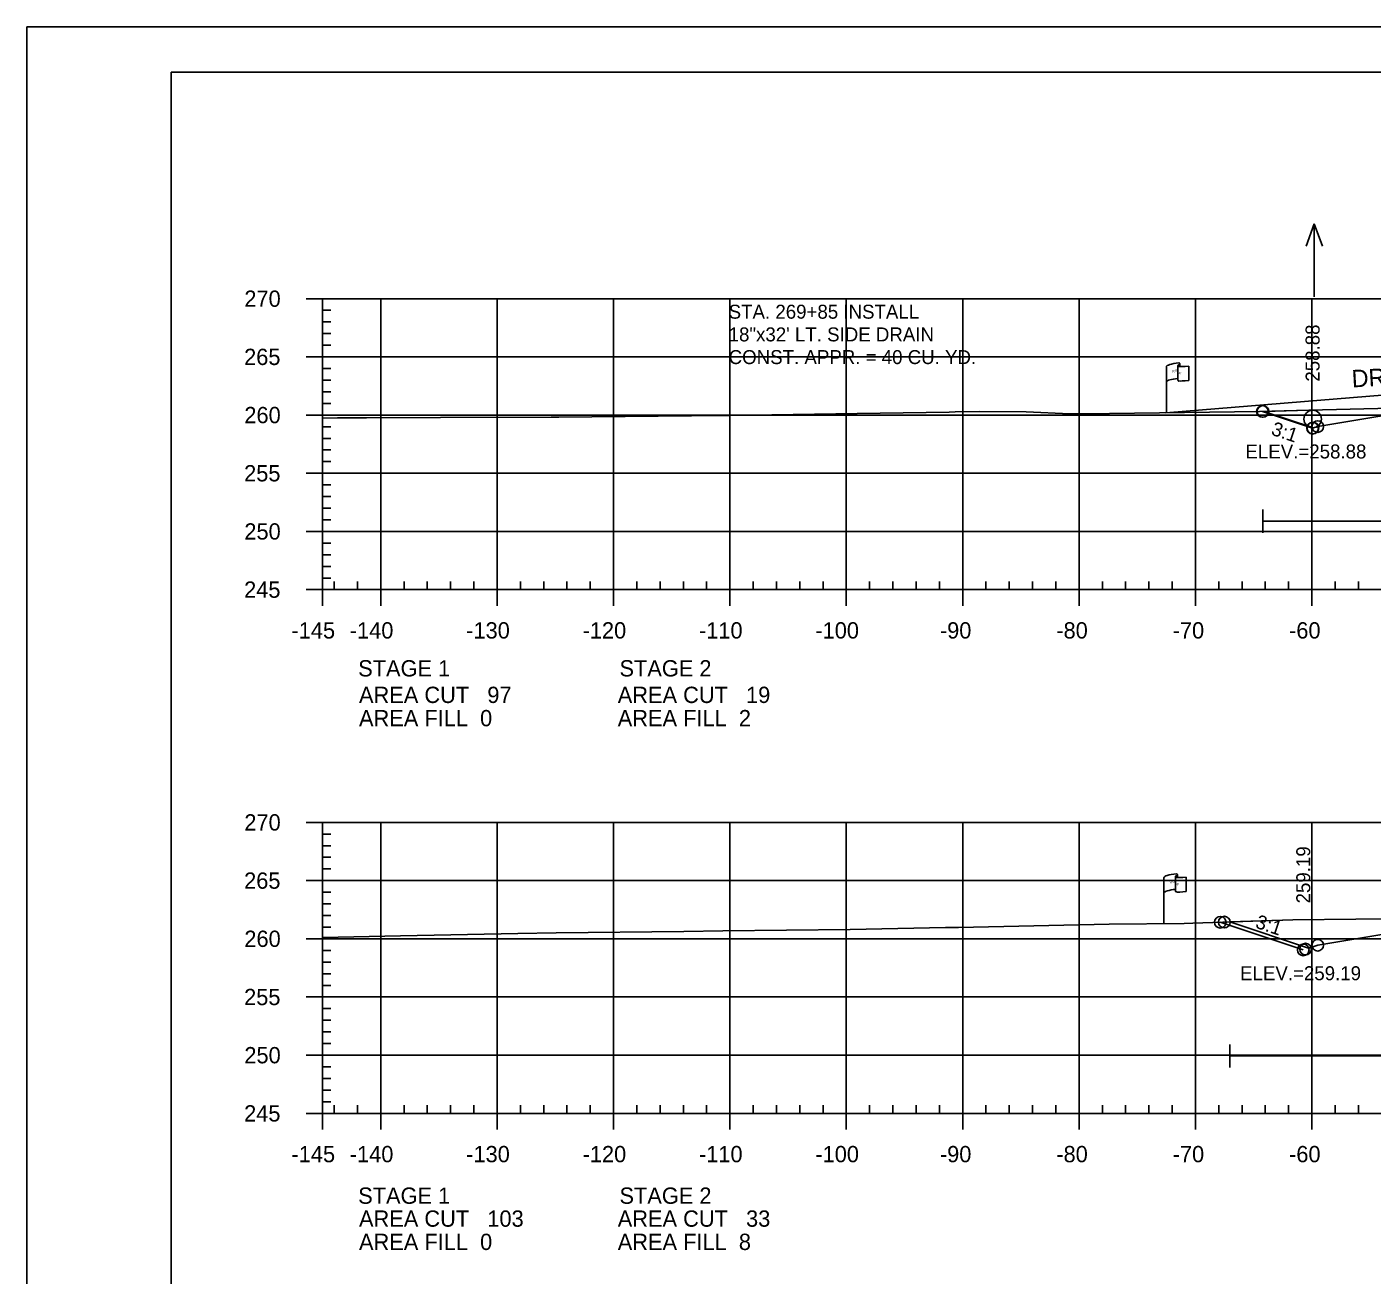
# Model space of a CAD drawing. Extents: x 1365647 to 1367999, y 387113 to 400173.
# Drawn here: x 1365723.7 to 1365839.3, y 394945.7 to 395052.9 of the extents above; entities that cross this region are included whole.
import ezdxf

# ---------------------------------------------------------------- set-up
doc = ezdxf.new("R2010")
doc.units = 0
for name, color, linetype in [('E_Existing ROW', 7, 'Continuous'), ('R_Axis', 7, 'Continuous'), ('R_Axis Annot', 7, 'Continuous'), ('R_Border', 7, 'Continuous'), ('R_Border Notes', 7, 'Continuous'), ('R_Contours', 7, 'Continuous'), ('R_Draft', 7, 'Continuous'), ('R_Drive', 7, 'Continuous'), ('R_Exist Surface', 7, 'Continuous'), ('R_Fin Surface', 7, 'Continuous'), ('R_Fin Surface Annot', 7, 'Continuous'), ('R_Grid', 7, 'Continuous'), ('R_No Plot', 7, 'Continuous'), ('R_Proposed Const Limits', 7, 'Continuous'), ('R_Water', 7, 'Continuous'), ('R_Water Annot', 7, 'Continuous')]:
    doc.layers.add(name, color=color, linetype=linetype)

msp = doc.modelspace()

# ---------------------------------------------------------------- linework, layer by layer
at = {"layer": 'E_Existing ROW'}
for p, q in [((1365821.59, 395019.75), (1365821.59, 395023.7)), ((1365822.58, 395023.79), (1365822.58, 395023.78)), ((1365822.58, 395023.78), (1365822.58, 395022.55)), ((1365822.75, 395023.95), (1365822.75, 395023.71)), ((1365823.52, 395023.75), (1365823.52, 395022.51)), ((1365821.37, 394975.84), (1365821.37, 394979.79)), ((1365822.37, 394979.89), (1365822.37, 394979.88)), ((1365822.37, 394979.88), (1365822.37, 394978.65)), ((1365822.54, 394980.05), (1365822.54, 394979.8)), ((1365823.3, 394979.85), (1365823.3, 394978.61))]:
    msp.add_line(p, q, dxfattribs=at)
for centre, radius, start, end in [((1365822.66, 395023.79), 0.078, 88.6458, 274.2828), ((1365822.67, 395023.95), 0.0783, 263.0712, 93.9564), ((1365822.66, 395022.55), 0.0783, 180, 273.9564), ((1365822.45, 394979.89), 0.078, 88.6458, 274.2828), ((1365822.46, 394980.05), 0.0783, 263.0712, 93.9564), ((1365822.45, 394978.65), 0.0783, 180, 273.9564)]:
    msp.add_arc(centre, radius, start, end, dxfattribs=at)
for centre, major_axis, ratio, start_param, end_param in [((1365823.17, 395023.74), (-1.58, -0.04), 0.19887, 5.030368, 6.283185), ((1365823.88, 395023.86), (-1.23, -0.13), 0.052933, 0.159456, 1.268315), ((1365823.16, 395022.42), (-1.58, -0.04), 0.19887, 5.083035, 6.194897), ((1365823.88, 395022.62), (-1.23, -0.13), 0.052933, 0.159456, 1.268315), ((1365822.95, 394979.84), (-1.58, -0.04), 0.19887, 5.030368, 6.283185), ((1365823.66, 394979.95), (-1.23, -0.13), 0.052933, 0.159456, 1.268315), ((1365822.95, 394978.52), (-1.58, -0.04), 0.19887, 5.083035, 6.194897), ((1365823.66, 394978.71), (-1.23, -0.13), 0.052933, 0.159456, 1.268315)]:
    msp.add_ellipse(centre, major_axis=major_axis, ratio=ratio, start_param=start_param, end_param=end_param, dxfattribs=at)
at = {"layer": 'R_Axis'}
for p, q in [((1365747.69, 395029.55), (1365749.09, 395029.55)), ((1365749.09, 395004.55), (1365749.09, 395029.55)), ((1365749.09, 395028.55), (1365749.79, 395028.55)), ((1365749.09, 395027.55), (1365749.79, 395027.55)), ((1365749.09, 395026.55), (1365749.79, 395026.55)), ((1365749.09, 395025.55), (1365749.79, 395025.55)), ((1365747.69, 395024.55), (1365749.09, 395024.55)), ((1365749.09, 395023.55), (1365749.79, 395023.55)), ((1365749.09, 395022.55), (1365749.79, 395022.55)), ((1365749.09, 395021.55), (1365749.79, 395021.55)), ((1365749.09, 395020.55), (1365749.79, 395020.55)), ((1365747.69, 395019.55), (1365749.09, 395019.55)), ((1365749.09, 395018.55), (1365749.79, 395018.55)), ((1365749.09, 395017.55), (1365749.79, 395017.55)), ((1365749.09, 395016.55), (1365749.79, 395016.55)), ((1365749.09, 395015.55), (1365749.79, 395015.55)), ((1365747.69, 395014.55), (1365749.09, 395014.55)), ((1365749.09, 395013.55), (1365749.79, 395013.55)), ((1365749.09, 395012.55), (1365749.79, 395012.55)), ((1365749.09, 395011.55), (1365749.79, 395011.55)), ((1365749.09, 395010.55), (1365749.79, 395010.55)), ((1365747.69, 395009.55), (1365749.09, 395009.55)), ((1365749.09, 395008.55), (1365749.79, 395008.55)), ((1365749.09, 395007.55), (1365749.79, 395007.55)), ((1365749.09, 395006.55), (1365749.79, 395006.55)), ((1365749.09, 395005.55), (1365749.79, 395005.55)), ((1365749.09, 395004.55), (1365749.09, 395005.25)), ((1365750.09, 395004.55), (1365750.09, 395005.25)), ((1365752.09, 395004.55), (1365752.09, 395005.25)), ((1365756.09, 395004.55), (1365756.09, 395005.25)), ((1365758.09, 395004.55), (1365758.09, 395005.25)), ((1365760.09, 395004.55), (1365760.09, 395005.25)), ((1365762.09, 395004.55), (1365762.09, 395005.25)), ((1365766.09, 395004.55), (1365766.09, 395005.25)), ((1365768.09, 395004.55), (1365768.09, 395005.25)), ((1365770.09, 395004.55), (1365770.09, 395005.25)), ((1365772.09, 395004.55), (1365772.09, 395005.25)), ((1365776.09, 395004.55), (1365776.09, 395005.25)), ((1365778.09, 395004.55), (1365778.09, 395005.25)), ((1365780.09, 395004.55), (1365780.09, 395005.25)), ((1365782.09, 395004.55), (1365782.09, 395005.25)), ((1365786.09, 395004.55), (1365786.09, 395005.25)), ((1365788.09, 395004.55), (1365788.09, 395005.25)), ((1365790.09, 395004.55), (1365790.09, 395005.25)), ((1365792.09, 395004.55), (1365792.09, 395005.25)), ((1365796.09, 395004.55), (1365796.09, 395005.25)), ((1365798.09, 395004.55), (1365798.09, 395005.25)), ((1365800.09, 395004.55), (1365800.09, 395005.25)), ((1365802.09, 395004.55), (1365802.09, 395005.25)), ((1365806.09, 395004.55), (1365806.09, 395005.25)), ((1365808.09, 395004.55), (1365808.09, 395005.25)), ((1365810.09, 395004.55), (1365810.09, 395005.25)), ((1365812.09, 395004.55), (1365812.09, 395005.25)), ((1365816.09, 395004.55), (1365816.09, 395005.25)), ((1365818.09, 395004.55), (1365818.09, 395005.25)), ((1365820.09, 395004.55), (1365820.09, 395005.25)), ((1365822.09, 395004.55), (1365822.09, 395005.25)), ((1365826.09, 395004.55), (1365826.09, 395005.25)), ((1365828.09, 395004.55), (1365828.09, 395005.25)), ((1365830.09, 395004.55), (1365830.09, 395005.25)), ((1365832.09, 395004.55), (1365832.09, 395005.25)), ((1365836.09, 395004.55), (1365836.09, 395005.25)), ((1365838.09, 395004.55), (1365838.09, 395005.25)), ((1365747.69, 395004.55), (1365749.09, 395004.55)), ((1365749.09, 395004.55), (1366039.09, 395004.55)), ((1365749.09, 395003.15), (1365749.09, 395004.55)), ((1365754.09, 395003.15), (1365754.09, 395004.55)), ((1365764.09, 395003.15), (1365764.09, 395004.55)), ((1365774.09, 395003.15), (1365774.09, 395004.55)), ((1365784.09, 395003.15), (1365784.09, 395004.55)), ((1365794.09, 395003.15), (1365794.09, 395004.55)), ((1365804.09, 395003.15), (1365804.09, 395004.55)), ((1365814.09, 395003.15), (1365814.09, 395004.55)), ((1365824.09, 395003.15), (1365824.09, 395004.55)), ((1365834.09, 395003.15), (1365834.09, 395004.55)), ((1365747.69, 394984.55), (1365749.09, 394984.55)), ((1365749.09, 394959.55), (1365749.09, 394984.55)), ((1365749.09, 394983.55), (1365749.79, 394983.55)), ((1365749.09, 394982.55), (1365749.79, 394982.55)), ((1365749.09, 394981.55), (1365749.79, 394981.55)), ((1365749.09, 394980.55), (1365749.79, 394980.55)), ((1365747.69, 394979.55), (1365749.09, 394979.55)), ((1365749.09, 394978.55), (1365749.79, 394978.55)), ((1365749.09, 394977.55), (1365749.79, 394977.55)), ((1365749.09, 394976.55), (1365749.79, 394976.55)), ((1365749.09, 394975.55), (1365749.79, 394975.55)), ((1365747.69, 394974.55), (1365749.09, 394974.55)), ((1365749.09, 394973.55), (1365749.79, 394973.55)), ((1365749.09, 394972.55), (1365749.79, 394972.55)), ((1365749.09, 394971.55), (1365749.79, 394971.55)), ((1365749.09, 394970.55), (1365749.79, 394970.55)), ((1365747.69, 394969.55), (1365749.09, 394969.55)), ((1365749.09, 394968.55), (1365749.79, 394968.55)), ((1365749.09, 394967.55), (1365749.79, 394967.55)), ((1365749.09, 394966.55), (1365749.79, 394966.55)), ((1365749.09, 394965.55), (1365749.79, 394965.55)), ((1365747.69, 394964.55), (1365749.09, 394964.55)), ((1365749.09, 394963.55), (1365749.79, 394963.55)), ((1365749.09, 394962.55), (1365749.79, 394962.55)), ((1365749.09, 394961.55), (1365749.79, 394961.55)), ((1365749.09, 394960.55), (1365749.79, 394960.55)), ((1365749.09, 394959.55), (1365749.09, 394960.25)), ((1365750.09, 394959.55), (1365750.09, 394960.25)), ((1365752.09, 394959.55), (1365752.09, 394960.25)), ((1365756.09, 394959.55), (1365756.09, 394960.25)), ((1365758.09, 394959.55), (1365758.09, 394960.25)), ((1365760.09, 394959.55), (1365760.09, 394960.25)), ((1365762.09, 394959.55), (1365762.09, 394960.25)), ((1365766.09, 394959.55), (1365766.09, 394960.25)), ((1365768.09, 394959.55), (1365768.09, 394960.25)), ((1365770.09, 394959.55), (1365770.09, 394960.25)), ((1365772.09, 394959.55), (1365772.09, 394960.25)), ((1365776.09, 394959.55), (1365776.09, 394960.25)), ((1365778.09, 394959.55), (1365778.09, 394960.25)), ((1365780.09, 394959.55), (1365780.09, 394960.25)), ((1365782.09, 394959.55), (1365782.09, 394960.25)), ((1365786.09, 394959.55), (1365786.09, 394960.25)), ((1365788.09, 394959.55), (1365788.09, 394960.25)), ((1365790.09, 394959.55), (1365790.09, 394960.25)), ((1365792.09, 394959.55), (1365792.09, 394960.25)), ((1365796.09, 394959.55), (1365796.09, 394960.25)), ((1365798.09, 394959.55), (1365798.09, 394960.25)), ((1365800.09, 394959.55), (1365800.09, 394960.25)), ((1365802.09, 394959.55), (1365802.09, 394960.25)), ((1365806.09, 394959.55), (1365806.09, 394960.25)), ((1365808.09, 394959.55), (1365808.09, 394960.25)), ((1365810.09, 394959.55), (1365810.09, 394960.25)), ((1365812.09, 394959.55), (1365812.09, 394960.25)), ((1365816.09, 394959.55), (1365816.09, 394960.25)), ((1365818.09, 394959.55), (1365818.09, 394960.25)), ((1365820.09, 394959.55), (1365820.09, 394960.25)), ((1365822.09, 394959.55), (1365822.09, 394960.25)), ((1365826.09, 394959.55), (1365826.09, 394960.25)), ((1365828.09, 394959.55), (1365828.09, 394960.25)), ((1365830.09, 394959.55), (1365830.09, 394960.25)), ((1365832.09, 394959.55), (1365832.09, 394960.25)), ((1365836.09, 394959.55), (1365836.09, 394960.25)), ((1365838.09, 394959.55), (1365838.09, 394960.25)), ((1365747.69, 394959.55), (1365749.09, 394959.55)), ((1365749.09, 394959.55), (1366039.09, 394959.55)), ((1365749.09, 394958.15), (1365749.09, 394959.55)), ((1365754.09, 394958.15), (1365754.09, 394959.55)), ((1365764.09, 394958.15), (1365764.09, 394959.55)), ((1365774.09, 394958.15), (1365774.09, 394959.55)), ((1365784.09, 394958.15), (1365784.09, 394959.55)), ((1365794.09, 394958.15), (1365794.09, 394959.55)), ((1365804.09, 394958.15), (1365804.09, 394959.55)), ((1365814.09, 394958.15), (1365814.09, 394959.55)), ((1365824.09, 394958.15), (1365824.09, 394959.55)), ((1365834.09, 394958.15), (1365834.09, 394959.55))]:
    msp.add_line(p, q, dxfattribs=at)
at = {"layer": 'R_Border'}
for p, q in [((1365736.09, 395049.01), (1366052.27, 395049.01)), ((1365736.09, 394843.55), (1365736.09, 395049.01))]:
    msp.add_line(p, q, dxfattribs=at)
at = {"layer": 'R_Contours'}
for points in [[(1365829.96, 395019.86), (1365833.83, 395019.96), (1365840.94, 395020.14), (1365844.95, 395020.29), (1365834.59, 395018.56), (1365834.22, 395018.44)], [(1365827.04, 394976), (1365832.46, 394976.19), (1365837.86, 394976.24), (1365850.52, 394976.35), (1365852.9, 394976.26), (1365847.47, 394976.15), (1365834.59, 394974), (1365833.8, 394973.74)]]:
    msp.add_lwpolyline(points, close=True, dxfattribs=at)
at = {"layer": 'R_Drive'}
msp.add_line((1365847.59, 395021.87), (1365821.55, 395019.75), dxfattribs=at)
at = {"layer": 'R_Exist Surface'}
for points in [[(1365749.09, 395019.29), (1365750.38, 395019.3), (1365752.11, 395019.3), (1365752.86, 395019.3), (1365759.21, 395019.33), (1365768.74, 395019.36), (1365769.4, 395019.37), (1365783.61, 395019.51), (1365784.03, 395019.52), (1365795.01, 395019.69), (1365802.93, 395019.81), (1365803.45, 395019.82), (1365805.55, 395019.85), (1365809.53, 395019.84), (1365813.3, 395019.65), (1365814.56, 395019.66), (1365829.59, 395019.85), (1365833.83, 395019.96), (1365840.94, 395020.14)], [(1365749.09, 394974.67), (1365755.79, 394974.8), (1365765.87, 394975), (1365769.17, 394975.06), (1365780.14, 394975.18), (1365783.49, 394975.23), (1365794.43, 394975.35), (1365802.6, 394975.51), (1365803.03, 394975.52), (1365803.73, 394975.53), (1365816.67, 394975.8), (1365823.11, 394975.86), (1365823.87, 394975.89), (1365832.46, 394976.19), (1365837.86, 394976.24), (1365850.52, 394976.35)]]:
    msp.add_lwpolyline(points, dxfattribs=at)
at = {"layer": 'R_Fin Surface'}
for points in [[(1365829.96, 395019.86), (1365834.22, 395018.44), (1365834.59, 395018.56), (1365847.47, 395020.71), (1365856.59, 395022.23), (1365862.59, 395022.47), (1365864.59, 395022.51), (1365894.09, 395023.1), (1365923.59, 395022.51), (1365925.59, 395022.47), (1365931.59, 395022.23), (1365940.72, 395020.71), (1365953.59, 395018.56), (1365966.53, 395022.87)], [(1365827.04, 394976), (1365833.8, 394973.74), (1365834.59, 394974), (1365847.47, 394976.15), (1365856.59, 394977.67), (1365862.59, 394977.91), (1365864.59, 394977.95), (1365894.09, 394978.54), (1365923.59, 394977.95), (1365925.59, 394977.91), (1365931.59, 394977.67), (1365940.72, 394976.15), (1365953.59, 394974), (1365966.58, 394978.33)]]:
    msp.add_lwpolyline(points, dxfattribs=at)
at = {"layer": 'R_Grid'}
for p, q in [((1365749.09, 395029.55), (1366039.09, 395029.55)), ((1365749.09, 395004.55), (1365749.09, 395029.55)), ((1365754.09, 395004.55), (1365754.09, 395029.55)), ((1365764.09, 395004.55), (1365764.09, 395029.55)), ((1365774.09, 395004.55), (1365774.09, 395029.55)), ((1365784.09, 395004.55), (1365784.09, 395029.55)), ((1365794.09, 395004.55), (1365794.09, 395029.55)), ((1365804.09, 395004.55), (1365804.09, 395029.55)), ((1365814.09, 395004.55), (1365814.09, 395029.55)), ((1365824.09, 395004.55), (1365824.09, 395029.55)), ((1365834.09, 395004.55), (1365834.09, 395029.55)), ((1365749.09, 395024.55), (1366039.09, 395024.55)), ((1365749.09, 395019.55), (1366039.09, 395019.55)), ((1365749.09, 395014.55), (1366039.09, 395014.55)), ((1365749.09, 395009.55), (1366039.09, 395009.55)), ((1365749.09, 395004.55), (1366039.09, 395004.55)), ((1365749.09, 394984.55), (1366039.09, 394984.55)), ((1365749.09, 394959.55), (1365749.09, 394984.55)), ((1365754.09, 394959.55), (1365754.09, 394984.55)), ((1365764.09, 394959.55), (1365764.09, 394984.55)), ((1365774.09, 394959.55), (1365774.09, 394984.55)), ((1365784.09, 394959.55), (1365784.09, 394984.55)), ((1365794.09, 394959.55), (1365794.09, 394984.55)), ((1365804.09, 394959.55), (1365804.09, 394984.55)), ((1365814.09, 394959.55), (1365814.09, 394984.55)), ((1365824.09, 394959.55), (1365824.09, 394984.55)), ((1365834.09, 394959.55), (1365834.09, 394984.55)), ((1365749.09, 394979.55), (1366039.09, 394979.55)), ((1365749.09, 394974.55), (1366039.09, 394974.55)), ((1365749.09, 394969.55), (1366039.09, 394969.55)), ((1365749.09, 394964.55), (1366039.09, 394964.55)), ((1365749.09, 394959.55), (1366039.09, 394959.55))]:
    msp.add_line(p, q, dxfattribs=at)
at = {"layer": 'R_No Plot'}
msp.add_line((1365723.69, 395052.9), (1366057.03, 395052.9), dxfattribs=at)
msp.add_lwpolyline([(1365723.69, 395052.9), (1366057.03, 395052.9), (1366057.03, 394839.56), (1365723.69, 394839.56)], close=True, dxfattribs=at)
for centre in [(1365829.84, 395019.86), (1365829.89, 395019.86), (1365834.15, 395018.42), (1365834.18, 395018.43), (1365834.59, 395018.56), (1365834.59, 395018.56), (1365826.22, 394975.97), (1365826.57, 394975.98), (1365833.35, 394973.59), (1365833.55, 394973.66), (1365834.59, 394974), (1365834.59, 394974)]:
    msp.add_circle(centre, 0.5, dxfattribs=at)
at = {"layer": 'R_Proposed Const Limits'}
for points in [[(1365834.15, 395018.42), (1365829.84, 395019.86)], [(1365833.35, 394973.59), (1365826.22, 394975.97)]]:
    msp.add_lwpolyline(points, dxfattribs=at)
at = {"layer": 'R_Water'}
for p, q in [((1365829.89, 395009.44), (1365829.89, 395011.44)), ((1365829.89, 395010.44), (1365882.43, 395010.44)), ((1365827.04, 394963.48), (1365827.04, 394965.48)), ((1365827.04, 394964.48), (1365882.51, 394964.48))]:
    msp.add_line(p, q, dxfattribs=at)
msp.add_circle((1365834.16, 395019.21), 0.75, dxfattribs=at)
at = {"layer": 'R_Water Annot'}
for p, q in [((1365834.3, 395035.99), (1365833.6, 395034.06)), ((1365834.3, 395029.7), (1365834.3, 395035.99)), ((1365834.3, 395035.99), (1365835, 395034.06))]:
    msp.add_line(p, q, dxfattribs=at)

# ---------------------------------------------------------------- texts
at = {"layer": 'E_Existing ROW'}
for s, height, rotation, p in [('R ', 0.2, 9.9884, (1365822.11, 395023.2)), (' O', 0.2, 9.9884, (1365822.25, 395023.24)), ('W', 0.2, 351.1788, (1365822.58, 395023.08)), ('DWB 11-9-07', 0.001, 90, (1365822.75, 395023.71)), ('DWB 11-9-07', 0.001, 5.0717, (1365823.51, 395022.51)), ('DWB 11-9-07', 0.001, 90, (1365821.59, 395019.75)), ('R ', 0.2, 9.9884, (1365821.89, 394979.3)), (' O', 0.2, 9.9884, (1365822.04, 394979.34)), ('W', 0.2, 351.1788, (1365822.37, 394979.17)), ('DWB 11-9-07', 0.001, 90, (1365822.53, 394979.8)), ('DWB 11-9-07', 0.001, 5.0717, (1365823.29, 394978.61)), ('DWB 11-9-07', 0.001, 90, (1365821.37, 394975.84))]:
    msp.add_text(s, height=height, rotation=rotation, dxfattribs=at).set_placement(p)
at = {"layer": 'R_Axis Annot'}
for s, p in [('270', (1365742.37, 395028.85)), ('265', (1365742.35, 395023.85)), ('260', (1365742.37, 395018.85)), ('255', (1365742.35, 395013.85)), ('250', (1365742.37, 395008.85)), ('245', (1365742.35, 395003.85)), ('-145', (1365746.42, 395000.35)), ('-140', (1365751.43, 395000.35)), ('-130', (1365761.43, 395000.35)), ('-120', (1365771.43, 395000.35)), ('-110', (1365781.43, 395000.35)), ('-100', (1365791.43, 395000.35)), ('-90', (1365802.13, 395000.35)), ('-80', (1365812.13, 395000.35)), ('-70', (1365822.13, 395000.35)), ('-60', (1365832.13, 395000.35)), ('STAGE 1', (1365752.15, 394997.09)), ('STAGE 2', (1365774.6, 394997.09)), ('AREA CUT   97', (1365752.22, 394994.81)), ('AREA CUT   19', (1365774.45, 394994.81)), ('AREA FILL  0', (1365752.22, 394992.81)), ('AREA FILL  2', (1365774.45, 394992.81)), ('270', (1365742.37, 394983.85)), ('265', (1365742.35, 394978.85)), ('260', (1365742.37, 394973.85)), ('255', (1365742.35, 394968.85)), ('250', (1365742.37, 394963.85)), ('245', (1365742.35, 394958.85)), ('-145', (1365746.42, 394955.35)), ('-140', (1365751.43, 394955.35)), ('-130', (1365761.43, 394955.35)), ('-120', (1365771.43, 394955.35)), ('-110', (1365781.43, 394955.35)), ('-100', (1365791.43, 394955.35)), ('-90', (1365802.13, 394955.35)), ('-80', (1365812.13, 394955.35)), ('-70', (1365822.13, 394955.35)), ('-60', (1365832.13, 394955.35)), ('STAGE 1', (1365752.15, 394951.78)), ('STAGE 2', (1365774.6, 394951.78)), ('AREA CUT   103', (1365752.22, 394949.81)), ('AREA CUT   33', (1365774.45, 394949.81)), ('AREA FILL  0', (1365752.22, 394947.81)), ('AREA FILL  8', (1365774.45, 394947.81))]:
    msp.add_text(s, height=1.4, dxfattribs=at).set_placement(p)
at = {"layer": 'R_Border Notes'}
for s, p in [('ELEV.=258.88', (1365828.38, 395015.82)), ('ELEV.=259.19', (1365827.92, 394970.99))]:
    msp.add_text(s, height=1.2, dxfattribs=at).set_placement(p)
at = {"layer": 'R_Draft'}
for s, p in [('STA. 269+85 INSTALL', (1365783.98, 395027.83)), ('18"x32\' LT. SIDE DRAIN', (1365783.98, 395025.88)), ('CONST. APPR. = 40 CU. YD.', (1365783.98, 395023.93))]:
    msp.add_text(s, height=1.2, rotation=360, dxfattribs=at).set_placement(p)
at = {"layer": 'R_Drive'}
msp.add_text('DRIVE 8.15%', height=1.5, rotation=3.1665, dxfattribs=at).set_placement((1365837.55, 395021.92))
at = {"layer": 'R_Fin Surface Annot'}
for s, rotation, p in [('258.88', 90, (1365834.75, 395022.42)), ('3:1', 341.5651, (1365830.52, 395017.88)), ('259.19', 90, (1365833.95, 394977.59)), ('3:1', 341.5651, (1365829.16, 394975.52))]:
    msp.add_text(s, height=1.2, rotation=rotation, dxfattribs=at).set_placement(p)

doc.saveas('drawing.dxf')
